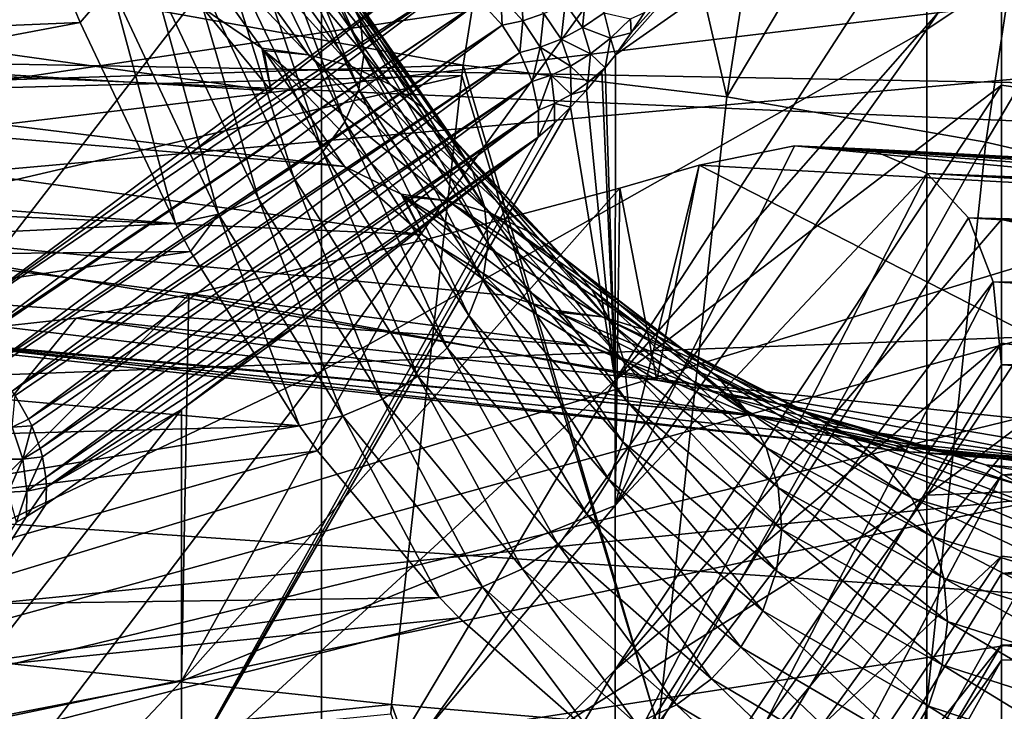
# Model space of a CAD drawing. Header units: metres. Extents: x -22 to 73, y -229 to 22.
# Tile 341 of 447: x 56.92 to 59.08, y -10.06 to -8.55. Entities that reach past the tile are written whole.
import ezdxf

# ---------------------------------------------------------------- set-up
doc = ezdxf.new("R2010")
doc.units = ezdxf.units.M
doc.layers.add('solid_509500_SW0001', color=7, linetype='CONTINUOUS')

msp = doc.modelspace()

# ---------------------------------------------------------------- linework, layer by layer
at = {"layer": 'solid_509500_SW0001'}
for points in [[(58.910282, -8.570715, 80.24025), (60.120274, -7.760727, 79.083466), (60.120274, -6.780899, 79.708611)], [(58.910282, -7.488133, 80.930923), (58.910282, -8.570715, 80.24025), (60.120274, -6.780899, 79.708611)], [(57.584846, -6.907725, 82.705391), (56.153522, -7.375408, 83.797386), (56.153522, -8.720658, 83.096497)], [(57.584846, -8.14331, 82.058868), (57.584846, -6.907725, 82.705391), (56.153522, -8.720658, 83.096497)], [(53.799999, -7.720878, 48.47084), (69.199005, -7.179196, 48.265282), (69.200699, -8.872087, 48.966187)], [(53.799999, -7.915261, 87.451187), (57.895058, -8.648599, 87.136398), (58.125004, -7.21061, 87.723267)], [(58.472248, -8.717818, 87.146271), (58.125004, -7.21061, 87.723267), (57.895058, -8.648599, 87.136398)], [(58.472248, -8.717818, 87.146271), (58.692955, -7.298367, 87.730255), (58.125004, -7.21061, 87.723267)], [(61.099998, -7.264851, 50.552021), (53.599998, -7.500044, 49.028721), (53.599998, -9.170897, 49.777634)], [(61.099998, -8.052971, 50.90147), (61.099998, -7.264851, 50.552021), (53.599998, -9.170897, 49.777634)], [(58.472248, -8.717818, 87.146271), (59.252197, -7.410018, 87.80619), (58.692955, -7.298367, 87.730255)], [(58.472248, -8.717818, 87.146271), (59.039772, -8.817035, 87.224396), (59.252197, -7.410018, 87.80619)], [(59.039772, -8.817035, 87.224396), (59.793015, -7.543666, 87.949852), (59.252197, -7.410018, 87.80619)], [(57.584846, -9.318901, 81.308769), (58.910282, -8.570715, 80.24025), (58.910282, -7.488133, 80.930923)], [(57.584846, -8.14331, 82.058868), (57.584846, -9.318901, 81.308769), (58.910282, -7.488133, 80.930923)], [(59.039772, -8.817035, 87.224396), (59.588192, -8.944372, 87.369507), (59.793015, -7.543666, 87.949852)], [(58.228367, -8.625698, 76.14402), (59.074009, -7.674044, 75.198227), (59.074009, -8.035176, 74.79274)], [(58.228367, -8.625698, 76.14402), (58.262909, -8.577655, 76.121162), (59.074009, -7.674044, 75.198227)], [(58.262909, -8.577655, 76.121162), (58.292027, -8.533544, 76.105309), (59.074009, -7.674044, 75.198227)], [(53.799999, -8.589276, 48.836903), (53.799999, -7.720878, 48.47084), (69.200699, -8.872087, 48.966187)], [(58.910282, -9.589998, 79.459175), (60.120274, -7.760727, 79.083466), (58.910282, -8.570715, 80.24025)], [(60.120274, -8.683291, 78.376541), (60.120274, -7.760727, 79.083466), (58.910282, -9.589998, 79.459175)], [(53.799999, -7.915261, 87.451187), (53.799999, -8.779965, 87.076485), (57.895058, -8.648599, 87.136398)], [(55.318058, -8.627149, 52.071259), (56.854187, -7.997841, 51.917912), (57.030548, -8.49327, 52.35384)], [(59.599998, -8.792096, 85.068657), (53.599998, -8.529335, 86.531334), (59.599998, -8.014649, 85.44722)], [(57.40921, -8.025231, 52.84), (57.643471, -8.480252, 53.32473), (57.670143, -8.552372, 53.263714)], [(57.435883, -8.090736, 52.771931), (57.40921, -8.025231, 52.84), (57.670143, -8.552372, 53.263714)], [(58.227604, -9.338469, 75.317596), (59.074009, -8.035176, 74.79274), (59.074009, -8.375081, 74.368942)], [(58.227604, -9.338469, 75.317596), (58.228367, -8.625698, 76.14402), (59.074009, -8.035176, 74.79274)], [(61.082256, -8.276691, 51.004692), (61.099998, -8.052971, 50.90147), (53.599998, -9.170897, 49.777634)], [(57.435883, -8.090736, 52.771931), (57.670143, -8.552372, 53.263714), (57.677845, -8.627079, 53.200504)], [(57.443584, -8.158592, 52.70142), (57.435883, -8.090736, 52.771931), (57.677845, -8.627079, 53.200504)], [(57.584846, -8.14331, 82.058868), (56.153522, -8.720658, 83.096497), (56.153522, -9.999892, 82.281326)], [(57.584846, -8.14331, 82.058868), (56.153522, -9.999892, 82.281326), (57.584846, -9.318901, 81.308769)], [(57.432018, -8.226184, 52.63118), (57.443584, -8.158592, 52.70142), (57.666279, -8.701495, 53.137543)], [(57.443584, -8.158592, 52.70142), (57.677845, -8.627079, 53.200504), (57.666279, -8.701495, 53.137543)], [(57.40163, -8.290906, 52.563927), (57.432018, -8.226184, 52.63118), (57.635891, -8.772753, 53.077255)], [(57.432018, -8.226184, 52.63118), (57.666279, -8.701495, 53.137543), (57.635891, -8.772753, 53.077255)], [(57.454273, -8.61163, 54.021378), (57.186672, -8.237878, 53.529797), (57.325085, -8.524158, 53.898098)], [(57.556065, -8.626207, 54.022663), (57.186672, -8.237878, 53.529797), (57.454273, -8.61163, 54.021378)], [(57.284176, -8.246535, 53.522472), (57.186672, -8.237878, 53.529797), (57.556065, -8.626207, 54.022663)], [(57.284176, -8.246535, 53.522472), (57.556065, -8.626207, 54.022663), (57.649475, -8.651185, 54.005741)], [(57.377586, -8.269568, 53.502983), (57.284176, -8.246535, 53.522472), (57.649475, -8.651185, 54.005741)], [(61.027393, -8.507311, 51.106663), (61.082256, -8.276691, 51.004692), (53.599998, -9.170897, 49.777634)], [(57.377586, -8.269568, 53.502983), (57.649475, -8.651185, 54.005741), (57.735195, -8.690792, 53.978909)], [(57.463299, -8.306089, 53.472084), (57.377586, -8.269568, 53.502983), (57.735195, -8.690792, 53.978909)], [(57.353592, -8.350265, 52.502243), (57.40163, -8.290906, 52.563927), (57.587852, -8.838104, 53.021965)], [(57.40163, -8.290906, 52.563927), (57.635891, -8.772753, 53.077255), (57.587852, -8.838104, 53.021965)], [(57.463299, -8.306089, 53.472084), (57.735195, -8.690792, 53.978909), (57.80991, -8.7435, 53.943203)], [(57.538017, -8.354692, 53.430965), (57.463299, -8.306089, 53.472084), (57.80991, -8.7435, 53.943203)], [(57.474827, -8.705033, 54.165241), (54.911007, -8.347363, 54.770744), (55.098606, -8.559717, 55.110828)], [(57.325085, -8.524158, 53.898098), (54.911007, -8.347363, 54.770744), (57.474827, -8.705033, 54.165241)], [(57.289753, -8.40197, 52.448513), (57.353592, -8.350265, 52.502243), (57.524014, -8.895031, 52.973801)], [(57.353592, -8.350265, 52.502243), (57.587852, -8.838104, 53.021965), (57.524014, -8.895031, 52.973801)], [(57.538017, -8.354692, 53.430965), (57.80991, -8.7435, 53.943203), (57.87075, -8.807277, 53.899994)], [(57.598854, -8.413502, 53.381207), (57.538017, -8.354692, 53.430965), (57.87075, -8.807277, 53.899994)], [(58.227604, -9.338469, 75.317596), (59.074009, -8.375081, 74.368942), (59.074009, -8.692601, 73.928246)], [(62.021458, -9.113147, 73.561508), (59.074009, -8.692601, 73.928246), (59.074009, -8.375081, 74.368942)], [(62.021458, -8.49302, 74.469032), (62.021458, -9.113147, 73.561508), (59.074009, -8.375081, 74.368942)], [(57.819645, -8.434435, 76.360321), (51.299999, -9.094815, 77.501846), (51.299999, -8.406488, 76.518814)], [(57.212578, -8.444032, 52.404804), (57.289753, -8.40197, 52.448513), (57.446838, -8.941339, 52.93462)], [(57.289753, -8.40197, 52.448513), (57.524014, -8.895031, 52.973801), (57.446838, -8.941339, 52.93462)], [(57.598854, -8.413502, 53.381207), (57.87075, -8.807277, 53.899994), (57.915367, -8.879666, 53.850952)], [(57.643471, -8.480252, 53.32473), (57.598854, -8.413502, 53.381207), (57.915367, -8.879666, 53.850952)], [(56.75663, -9.227467, 77.525238), (51.299999, -9.094815, 77.501846), (57.819645, -8.434435, 76.360321)], [(57.303242, -8.837704, 76.951965), (56.75663, -9.227467, 77.525238), (57.819645, -8.434435, 76.360321)], [(57.125038, -8.474827, 52.372803), (57.212578, -8.444032, 52.404804), (57.359299, -8.975245, 52.905933)], [(57.212578, -8.444032, 52.404804), (57.446838, -8.941339, 52.93462), (57.359299, -8.975245, 52.905933)], [(57.877663, -8.465177, 76.387749), (57.303242, -8.837704, 76.951965), (57.819645, -8.434435, 76.360321)], [(57.877663, -8.465177, 76.387749), (56.75663, -9.227467, 77.525238), (57.303242, -8.837704, 76.951965)], [(57.877663, -8.465177, 76.387749), (56.811291, -9.261147, 77.556801), (56.75663, -9.227467, 77.525238)], [(57.877663, -8.465177, 76.387749), (57.932457, -8.508327, 76.404015), (56.811291, -9.261147, 77.556801)], [(55.318058, -8.627149, 52.071259), (57.030548, -8.49327, 52.35384), (57.05619, -8.555462, 52.414406)], [(57.05619, -8.555462, 52.414406), (57.030548, -8.49327, 52.35384), (57.125038, -8.474827, 52.372803)], [(57.05619, -8.555462, 52.414406), (57.125038, -8.474827, 52.372803), (57.264851, -8.99559, 52.889027)], [(57.125038, -8.474827, 52.372803), (57.359299, -8.975245, 52.905933), (57.264851, -8.99559, 52.889027)], [(57.643471, -8.480252, 53.32473), (57.915367, -8.879666, 53.850952), (57.942039, -8.957877, 53.797966)], [(57.670143, -8.552372, 53.263714), (57.643471, -8.480252, 53.32473), (57.942039, -8.957877, 53.797966)], [(57.977837, -8.498, 76.37323), (58.023865, -8.483279, 76.343384), (58.025639, -8.551262, 76.370491)], [(58.023865, -8.483279, 76.343384), (58.071671, -8.535717, 76.333672), (58.025639, -8.551262, 76.370491)], [(58.11816, -8.514385, 76.298294), (58.164646, -8.486974, 76.265213), (58.15667, -8.566306, 76.267456)], [(58.164646, -8.486974, 76.265213), (58.203587, -8.533735, 76.22744), (58.15667, -8.566306, 76.267456)], [(61.027393, -8.507311, 51.106663), (53.599998, -9.170897, 49.777634), (53.599998, -10.767056, 50.67284)], [(60.930069, -8.750944, 51.209621), (61.027393, -8.507311, 51.106663), (53.599998, -10.767056, 50.67284)], [(57.932457, -8.508327, 76.404015), (56.813992, -9.263192, 77.558105), (56.811291, -9.261147, 77.556801)], [(57.932457, -8.508327, 76.404015), (56.862545, -9.306887, 77.576782), (56.813992, -9.263192, 77.558105)], [(57.932457, -8.508327, 76.404015), (57.980526, -8.56127, 76.40799), (56.862545, -9.306887, 77.576782)], [(57.977837, -8.498, 76.37323), (57.980526, -8.56127, 76.40799), (57.932457, -8.508327, 76.404015)], [(57.977837, -8.498, 76.37323), (58.025639, -8.551262, 76.370491), (57.980526, -8.56127, 76.40799)], [(58.071671, -8.535717, 76.333672), (58.11816, -8.514385, 76.298294), (58.109978, -8.591466, 76.310135)], [(58.11816, -8.514385, 76.298294), (58.15667, -8.566306, 76.267456), (58.109978, -8.591466, 76.310135)], [(59.599998, -9.552241, 84.655167), (53.599998, -10.155849, 85.692337), (53.599998, -8.529335, 86.531334)], [(59.599998, -9.552241, 84.655167), (53.599998, -8.529335, 86.531334), (59.599998, -8.792096, 85.068657)], [(57.454273, -8.61163, 54.021378), (57.325085, -8.524158, 53.898098), (57.474827, -8.705033, 54.165241)], [(58.025639, -8.551262, 76.370491), (58.071671, -8.535717, 76.333672), (58.06398, -8.609586, 76.354446)], [(58.071671, -8.535717, 76.333672), (58.109978, -8.591466, 76.310135), (58.06398, -8.609586, 76.354446)], [(58.217766, -8.589176, 76.189995), (58.15667, -8.566306, 76.267456), (58.203587, -8.533735, 76.22744)], [(58.261784, -8.546886, 76.14949), (58.217766, -8.589176, 76.189995), (58.203587, -8.533735, 76.22744)], [(58.261784, -8.546886, 76.14949), (58.292027, -8.533544, 76.105309), (58.262909, -8.577655, 76.121162)], [(55.464962, -8.855129, 52.307579), (55.318058, -8.627149, 52.071259), (57.05619, -8.555462, 52.414406)], [(55.464962, -8.855129, 52.307579), (57.05619, -8.555462, 52.414406), (57.264851, -8.99559, 52.889027)], [(57.670143, -8.552372, 53.263714), (57.942039, -8.957877, 53.797966), (57.949741, -9.038895, 53.743076)], [(57.677845, -8.627079, 53.200504), (57.670143, -8.552372, 53.263714), (57.949741, -9.038895, 53.743076)], [(58.025639, -8.551262, 76.370491), (58.019127, -8.620987, 76.399445), (57.980526, -8.56127, 76.40799)], [(58.025639, -8.551262, 76.370491), (58.06398, -8.609586, 76.354446), (58.019127, -8.620987, 76.399445)], [(58.261784, -8.546886, 76.14949), (58.262909, -8.577655, 76.121162), (58.217766, -8.589176, 76.189995)], [(57.634872, -8.870577, 54.442616), (55.098606, -8.559717, 55.110828), (55.208389, -8.666336, 55.304935)], [(57.474827, -8.705033, 54.165241), (55.098606, -8.559717, 55.110828), (57.634872, -8.870577, 54.442616)], [(57.980526, -8.56127, 76.40799), (56.867832, -9.312531, 77.578217), (56.862545, -9.306887, 77.576782)], [(57.980526, -8.56127, 76.40799), (56.907478, -9.362082, 77.584053), (56.867832, -9.312531, 77.578217)], [(57.980526, -8.56127, 76.40799), (58.019127, -8.620987, 76.399445), (56.907478, -9.362082, 77.584053)], [(57.584846, -10.42584, 80.460625), (58.910282, -8.570715, 80.24025), (57.584846, -9.318901, 81.308769)], [(58.910282, -9.589998, 79.459175), (58.910282, -8.570715, 80.24025), (57.584846, -10.42584, 80.460625)], [(58.173828, -8.623729, 76.234222), (58.109978, -8.591466, 76.310135), (58.15667, -8.566306, 76.267456)], [(58.217766, -8.589176, 76.189995), (58.173828, -8.623729, 76.234222), (58.15667, -8.566306, 76.267456)], [(58.217766, -8.589176, 76.189995), (58.262909, -8.577655, 76.121162), (58.228367, -8.625698, 76.14402)], [(53.799999, -9.440376, 49.241554), (53.799999, -8.589276, 48.836903), (69.200699, -8.872087, 48.966187)], [(58.13031, -8.650847, 76.281067), (58.06398, -8.609586, 76.354446), (58.109978, -8.591466, 76.310135)], [(58.173828, -8.623729, 76.234222), (58.13031, -8.650847, 76.281067), (58.109978, -8.591466, 76.310135)], [(58.217766, -8.589176, 76.189995), (58.205799, -8.654838, 76.161072), (58.173828, -8.623729, 76.234222)], [(58.217766, -8.589176, 76.189995), (58.228367, -8.625698, 76.14402), (58.205799, -8.654838, 76.161072)], [(58.019127, -8.620987, 76.399445), (56.914246, -9.372112, 77.583984), (56.907478, -9.362082, 77.584053)], [(58.019127, -8.620987, 76.399445), (56.943535, -9.423596, 77.578194), (56.914246, -9.372112, 77.583984)], [(58.019127, -8.620987, 76.399445), (58.046059, -8.684076, 76.37886), (56.943535, -9.423596, 77.578194)], [(57.458561, -8.616819, 54.029026), (57.454273, -8.61163, 54.021378), (57.474827, -8.705033, 54.165241)], [(57.556065, -8.626207, 54.022663), (57.454273, -8.61163, 54.021378), (57.458561, -8.616819, 54.029026)], [(57.458561, -8.616819, 54.029026), (57.474827, -8.705033, 54.165241), (57.634872, -8.870577, 54.442616)], [(57.759418, -8.930958, 54.551582), (57.458561, -8.616819, 54.029026), (57.634872, -8.870577, 54.442616)], [(57.862411, -8.945897, 54.555607), (57.458561, -8.616819, 54.029026), (57.759418, -8.930958, 54.551582)], [(57.556065, -8.626207, 54.022663), (57.458561, -8.616819, 54.029026), (57.862411, -8.945897, 54.555607)], [(58.06398, -8.609586, 76.354446), (58.046059, -8.684076, 76.37886), (58.019127, -8.620987, 76.399445)], [(58.087605, -8.670872, 76.329567), (58.046059, -8.684076, 76.37886), (58.06398, -8.609586, 76.354446)], [(58.13031, -8.650847, 76.281067), (58.087605, -8.670872, 76.329567), (58.06398, -8.609586, 76.354446)], [(58.168186, -8.686844, 76.205299), (58.13031, -8.650847, 76.281067), (58.173828, -8.623729, 76.234222)], [(58.168186, -8.686844, 76.205299), (58.173828, -8.623729, 76.234222), (58.205799, -8.654838, 76.161072)], [(57.556065, -8.626207, 54.022663), (57.862411, -8.945897, 54.555607), (57.955822, -8.972601, 54.541565)], [(57.649475, -8.651185, 54.005741), (57.556065, -8.626207, 54.022663), (57.955822, -8.972601, 54.541565)], [(57.666279, -8.701495, 53.137543), (57.677845, -8.627079, 53.200504), (57.938175, -9.119597, 53.688404)], [(57.677845, -8.627079, 53.200504), (57.949741, -9.038895, 53.743076), (57.938175, -9.119597, 53.688404)], [(58.205799, -8.654838, 76.161072), (58.228367, -8.625698, 76.14402), (58.227604, -9.338469, 75.317596)], [(53.799999, -8.779965, 87.076485), (57.891979, -8.671167, 87.126183), (57.895058, -8.648599, 87.136398)], [(57.805748, -9.020449, 54.731201), (55.208389, -8.666336, 55.304935), (55.535427, -8.919729, 55.865639)], [(57.634872, -8.870577, 54.442616), (55.208389, -8.666336, 55.304935), (57.805748, -9.020449, 54.731201)], [(57.649475, -8.651185, 54.005741), (57.955822, -8.972601, 54.541565), (58.041538, -9.014942, 54.519299)], [(57.735195, -8.690792, 53.978909), (57.649475, -8.651185, 54.005741), (58.041538, -9.014942, 54.519299)], [(58.321815, -10.098453, 86.456062), (57.895058, -8.648599, 87.136398), (57.891979, -8.671167, 87.126183)], [(58.321815, -10.098453, 86.456062), (58.472248, -8.717818, 87.146271), (57.895058, -8.648599, 87.136398)], [(58.131245, -8.712605, 76.251457), (58.087605, -8.670872, 76.329567), (58.13031, -8.650847, 76.281067)], [(58.168186, -8.686844, 76.205299), (58.131245, -8.712605, 76.251457), (58.13031, -8.650847, 76.281067)], [(58.164978, -8.703415, 76.195801), (58.199039, -8.663246, 76.166481), (58.227604, -9.338469, 75.317596)], [(58.168186, -8.686844, 76.205299), (58.199039, -8.663246, 76.166481), (58.164978, -8.703415, 76.195801)], [(58.168186, -8.686844, 76.205299), (58.205799, -8.654838, 76.161072), (58.199039, -8.663246, 76.166481)], [(58.199039, -8.663246, 76.166481), (58.205799, -8.654838, 76.161072), (58.227604, -9.338469, 75.317596)], [(53.799999, -9.626987, 86.663361), (57.738182, -10.048369, 86.439911), (57.891979, -8.671167, 87.126183)], [(53.799999, -8.779965, 87.076485), (53.799999, -9.626987, 86.663361), (57.891979, -8.671167, 87.126183)], [(58.046059, -8.684076, 76.37886), (56.950283, -9.438136, 77.575043), (56.943535, -9.423596, 77.578194)], [(58.046059, -8.684076, 76.37886), (56.968662, -9.487929, 77.559532), (56.950283, -9.438136, 77.575043)], [(58.046059, -8.684076, 76.37886), (58.059792, -8.746941, 76.34742), (56.968662, -9.487929, 77.559532)], [(58.321815, -10.098453, 86.456062), (57.891979, -8.671167, 87.126183), (57.738182, -10.048369, 86.439911)], [(58.087605, -8.670872, 76.329567), (58.059792, -8.746941, 76.34742), (58.046059, -8.684076, 76.37886)], [(58.095043, -8.732585, 76.299026), (58.059792, -8.746941, 76.34742), (58.087605, -8.670872, 76.329567)], [(58.131245, -8.712605, 76.251457), (58.095043, -8.732585, 76.299026), (58.087605, -8.670872, 76.329567)], [(58.168186, -8.686844, 76.205299), (58.164978, -8.703415, 76.195801), (58.131245, -8.712605, 76.251457)], [(60.120274, -9.541783, 77.593048), (60.120274, -8.683291, 78.376541), (58.910282, -9.589998, 79.459175)], [(57.635891, -8.772753, 53.077255), (57.666279, -8.701495, 53.137543), (57.907787, -9.196874, 53.636051)], [(57.666279, -8.701495, 53.137543), (57.938175, -9.119597, 53.688404), (57.907787, -9.196874, 53.636051)], [(57.735195, -8.690792, 53.978909), (58.041538, -9.014942, 54.519299), (58.116257, -9.07129, 54.489666)], [(57.80991, -8.7435, 53.943203), (57.735195, -8.690792, 53.978909), (58.116257, -9.07129, 54.489666)], [(58.130058, -8.740966, 76.229256), (58.164978, -8.703415, 76.195801), (58.227604, -9.338469, 75.317596)], [(58.131245, -8.712605, 76.251457), (58.164978, -8.703415, 76.195801), (58.130058, -8.740966, 76.229256)], [(58.227604, -9.972549, 74.426697), (59.074009, -8.692601, 73.928246), (59.074009, -8.986861, 73.471901)], [(58.227604, -9.972549, 74.426697), (58.227604, -9.338469, 75.317596), (59.074009, -8.692601, 73.928246)], [(62.021458, -9.113147, 73.561508), (59.074009, -8.986861, 73.471901), (59.074009, -8.692601, 73.928246)], [(58.131245, -8.712605, 76.251457), (58.130058, -8.740966, 76.229256), (58.095043, -8.732585, 76.299026)], [(58.321815, -10.098453, 86.456062), (59.039772, -8.817035, 87.224396), (58.472248, -8.717818, 87.146271)], [(60.780453, -9.014477, 51.315605), (60.930069, -8.750944, 51.209621), (53.599998, -10.767056, 50.67284)], [(58.059792, -8.746941, 76.34742), (56.973637, -9.506393, 77.551949), (56.968662, -9.487929, 77.559532)], [(58.059792, -8.746941, 76.34742), (56.981434, -9.551423, 77.529144), (56.973637, -9.506393, 77.551949)], [(58.059792, -8.746941, 76.34742), (58.059547, -8.805943, 76.306946), (56.981434, -9.551423, 77.529144)], [(58.130058, -8.740966, 76.229256), (58.227604, -9.338469, 75.317596), (57.278263, -10.212501, 76.273888)], [(58.094761, -8.775308, 76.266449), (58.130058, -8.740966, 76.229256), (57.278263, -10.212501, 76.273888)], [(57.80991, -8.7435, 53.943203), (58.116257, -9.07129, 54.489666), (58.177094, -9.139471, 54.453808)], [(57.87075, -8.807277, 53.899994), (57.80991, -8.7435, 53.943203), (58.177094, -9.139471, 54.453808)], [(58.095043, -8.732585, 76.299026), (58.094761, -8.775308, 76.266449), (58.059547, -8.805943, 76.306946)], [(58.095043, -8.732585, 76.299026), (58.059547, -8.805943, 76.306946), (58.059792, -8.746941, 76.34742)], [(58.095043, -8.732585, 76.299026), (58.130058, -8.740966, 76.229256), (58.094761, -8.775308, 76.266449)], [(57.587852, -8.838104, 53.021965), (57.635891, -8.772753, 53.077255), (57.859749, -9.267745, 53.588036)], [(57.635891, -8.772753, 53.077255), (57.907787, -9.196874, 53.636051), (57.859749, -9.267745, 53.588036)], [(58.059547, -8.805943, 76.306946), (58.094761, -8.775308, 76.266449), (57.278263, -10.212501, 76.273888)], [(56.981434, -9.551423, 77.529144), (58.059547, -8.805943, 76.306946), (56.982822, -9.572533, 77.51619)], [(56.982822, -9.572533, 77.51619), (58.059547, -8.805943, 76.306946), (57.53566, -9.215053, 76.907166)], [(58.059547, -8.805943, 76.306946), (57.278263, -10.212501, 76.273888), (57.278408, -9.402896, 77.183311)], [(57.53566, -9.215053, 76.907166), (58.059547, -8.805943, 76.306946), (57.278408, -9.402896, 77.183311)], [(57.87075, -8.807277, 53.899994), (58.177094, -9.139471, 54.453808), (58.22171, -9.21686, 54.413113)], [(57.915367, -8.879666, 53.850952), (57.87075, -8.807277, 53.899994), (58.22171, -9.21686, 54.413113)], [(58.321815, -10.098453, 86.456062), (58.895538, -10.184314, 86.538895), (59.039772, -8.817035, 87.224396)], [(58.895538, -10.184314, 86.538895), (59.588192, -8.944372, 87.369507), (59.039772, -8.817035, 87.224396)], [(57.524014, -8.895031, 52.973801), (57.587852, -8.838104, 53.021965), (57.79591, -9.329481, 53.546211)], [(57.587852, -8.838104, 53.021965), (57.859749, -9.267745, 53.588036), (57.79591, -9.329481, 53.546211)], [(58.620468, -8.825377, 60.993019), (58.411636, -8.86772, 60.536343), (58.227604, -9.613053, 61.047058)], [(58.785206, -8.8329, 61.434998), (58.620468, -8.825377, 60.993019), (58.227604, -9.613053, 61.047058)], [(58.911339, -8.885944, 61.865528), (58.785206, -8.8329, 61.434998), (58.227604, -9.613053, 61.047058)], [(58.620468, -8.825377, 60.993019), (59.898636, -8.949102, 60.523582), (58.411636, -8.86772, 60.536343)], [(58.620468, -8.825377, 60.993019), (61.392338, -9.030837, 60.510849), (59.898636, -8.949102, 60.523582)], [(61.496155, -9.002955, 60.738884), (61.392338, -9.030837, 60.510849), (58.620468, -8.825377, 60.993019)], [(61.590729, -8.988022, 60.966064), (58.620468, -8.825377, 60.993019), (58.785206, -8.8329, 61.434998)], [(61.496155, -9.002955, 60.738884), (58.620468, -8.825377, 60.993019), (61.590729, -8.988022, 60.966064)], [(61.751232, -8.995688, 61.418743), (58.785206, -8.8329, 61.434998), (58.911339, -8.885944, 61.865528)], [(61.675613, -8.985652, 61.192547), (58.785206, -8.8329, 61.434998), (61.751232, -8.995688, 61.418743)], [(61.590729, -8.988022, 60.966064), (58.785206, -8.8329, 61.434998), (61.675613, -8.985652, 61.192547)], [(55.623966, -9.073803, 52.556019), (55.464962, -8.855129, 52.307579), (57.264851, -8.99559, 52.889027)], [(53.799999, -9.440376, 49.241554), (69.200699, -8.872087, 48.966187), (69.202698, -10.497551, 49.812054)], [(57.759418, -8.930958, 54.551582), (57.634872, -8.870577, 54.442616), (57.805748, -9.020449, 54.731201)], [(57.915367, -8.879666, 53.850952), (58.22171, -9.21686, 54.413113), (58.248383, -9.300471, 54.369141)], [(57.942039, -8.957877, 53.797966), (57.915367, -8.879666, 53.850952), (58.248383, -9.300471, 54.369141)], [(58.227604, -9.613053, 61.047058), (58.411636, -8.86772, 60.536343), (58.238201, -8.918004, 60.198826)], [(58.319118, -9.338078, 57.840885), (58.238201, -8.918004, 60.198826), (58.411636, -8.86772, 60.536343)], [(59.594398, -9.473652, 57.456898), (58.319118, -9.338078, 57.840885), (58.411636, -8.86772, 60.536343)], [(59.594398, -9.473652, 57.456898), (58.411636, -8.86772, 60.536343), (59.898636, -8.949102, 60.523582)], [(57.446838, -8.941339, 52.93462), (57.524014, -8.895031, 52.973801), (57.718735, -9.379701, 53.512188)], [(57.524014, -8.895031, 52.973801), (57.79591, -9.329481, 53.546211), (57.718735, -9.379701, 53.512188)], [(58.911339, -8.885944, 61.865528), (58.227604, -9.613053, 61.047058), (58.227604, -10.212393, 61.961685)], [(59.001419, -8.982899, 62.286316), (58.911339, -8.885944, 61.865528), (58.227604, -10.212393, 61.961685)], [(61.875175, -9.052871, 61.868793), (58.911339, -8.885944, 61.865528), (59.001419, -8.982899, 62.286316)], [(61.817936, -9.018111, 61.644321), (58.911339, -8.885944, 61.865528), (61.875175, -9.052871, 61.868793)], [(61.751232, -8.995688, 61.418743), (58.911339, -8.885944, 61.865528), (61.817936, -9.018111, 61.644321)], [(58.170246, -9.263049, 55.326027), (55.535427, -8.919729, 55.865639), (55.887867, -9.103015, 56.445824)], [(57.986042, -9.152554, 55.028728), (55.535427, -8.919729, 55.865639), (58.170246, -9.263049, 55.326027)], [(57.805748, -9.020449, 54.731201), (55.535427, -8.919729, 55.865639), (57.986042, -9.152554, 55.028728)], [(57.278263, -9.997581, 59.467659), (58.238201, -8.918004, 60.198826), (57.81665, -9.029584, 59.438797)], [(57.278263, -9.997581, 59.467659), (58.227604, -9.613053, 61.047058), (58.238201, -8.918004, 60.198826)], [(58.319118, -9.338078, 57.840885), (57.81665, -9.029584, 59.438797), (58.238201, -8.918004, 60.198826)], [(57.359299, -8.975245, 52.905933), (57.446838, -8.941339, 52.93462), (57.631191, -9.41647, 53.487278)], [(57.446838, -8.941339, 52.93462), (57.718735, -9.379701, 53.512188), (57.631191, -9.41647, 53.487278)], [(57.764904, -8.93586, 54.560883), (57.759418, -8.930958, 54.551582), (57.805748, -9.020449, 54.731201)], [(57.862411, -8.945897, 54.555607), (57.759418, -8.930958, 54.551582), (57.764904, -8.93586, 54.560883)], [(57.764904, -8.93586, 54.560883), (57.805748, -9.020449, 54.731201), (57.986042, -9.152554, 55.028728)], [(58.094994, -9.185132, 55.107819), (57.764904, -8.93586, 54.560883), (57.986042, -9.152554, 55.028728)], [(58.199211, -9.199924, 55.114628), (57.764904, -8.93586, 54.560883), (58.094994, -9.185132, 55.107819)], [(57.862411, -8.945897, 54.555607), (57.764904, -8.93586, 54.560883), (58.199211, -9.199924, 55.114628)], [(57.862411, -8.945897, 54.555607), (58.199211, -9.199924, 55.114628), (58.292622, -9.228076, 55.103779)], [(57.955822, -8.972601, 54.541565), (57.862411, -8.945897, 54.555607), (58.292622, -9.228076, 55.103779)], [(58.895538, -10.184314, 86.538895), (59.449638, -10.304382, 86.687057), (59.588192, -8.944372, 87.369507)], [(57.942039, -8.957877, 53.797966), (58.248383, -9.300471, 54.369141), (58.256084, -9.387085, 54.323593)], [(57.949741, -9.038895, 53.743076), (57.942039, -8.957877, 53.797966), (58.256084, -9.387085, 54.323593)], [(57.298035, -9.056539, 52.962067), (57.264851, -8.99559, 52.889027), (57.359299, -8.975245, 52.905933)], [(57.298035, -9.056539, 52.962067), (57.359299, -8.975245, 52.905933), (57.536781, -9.438543, 53.472698)], [(57.359299, -8.975245, 52.905933), (57.631191, -9.41647, 53.487278), (57.536781, -9.438543, 53.472698)], [(57.955822, -8.972601, 54.541565), (58.292622, -9.228076, 55.103779), (58.378334, -9.272714, 55.086571)], [(58.041538, -9.014942, 54.519299), (57.955822, -8.972601, 54.541565), (58.378334, -9.272714, 55.086571)], [(59.055794, -9.12303, 62.695522), (59.001419, -8.982899, 62.286316), (58.227604, -10.212393, 61.961685)], [(58.227604, -9.972549, 74.426697), (59.074009, -8.986861, 73.471901), (59.074009, -9.257332, 73.000717)], [(61.960861, -9.156409, 62.302177), (59.001419, -8.982899, 62.286316), (59.055794, -9.12303, 62.695522)], [(61.922924, -9.099337, 62.088932), (59.001419, -8.982899, 62.286316), (61.960861, -9.156409, 62.302177)], [(61.875175, -9.052871, 61.868793), (59.001419, -8.982899, 62.286316), (61.922924, -9.099337, 62.088932)], [(62.021458, -9.636569, 72.595253), (59.074009, -9.257332, 73.000717), (59.074009, -8.986861, 73.471901)], [(62.021458, -9.113147, 73.561508), (62.021458, -9.636569, 72.595253), (59.074009, -8.986861, 73.471901)], [(55.623966, -9.073803, 52.556019), (57.264851, -8.99559, 52.889027), (57.298035, -9.056539, 52.962067)], [(60.563084, -9.305677, 51.426376), (60.780453, -9.014477, 51.315605), (53.599998, -10.767056, 50.67284)], [(57.278263, -9.997581, 59.467659), (57.81665, -9.029584, 59.438797), (57.294144, -9.15088, 58.593201)], [(58.319118, -9.338078, 57.840885), (57.294144, -9.15088, 58.593201), (57.81665, -9.029584, 59.438797)], [(58.041538, -9.014942, 54.519299), (58.378334, -9.272714, 55.086571), (58.453053, -9.332118, 55.063675)], [(58.116257, -9.07129, 54.489666), (58.041538, -9.014942, 54.519299), (58.453053, -9.332118, 55.063675)], [(57.938175, -9.119597, 53.688404), (57.949741, -9.038895, 53.743076), (58.244518, -9.47336, 54.278221)], [(57.949741, -9.038895, 53.743076), (58.256084, -9.387085, 54.323593), (58.244518, -9.47336, 54.278221)], [(55.794952, -9.282225, 52.816402), (55.623966, -9.073803, 52.556019), (57.298035, -9.056539, 52.962067)], [(55.794952, -9.282225, 52.816402), (57.298035, -9.056539, 52.962067), (57.536781, -9.438543, 53.472698)], [(58.116257, -9.07129, 54.489666), (58.453053, -9.332118, 55.063675), (58.513889, -9.403997, 55.035969)], [(58.177094, -9.139471, 54.453808), (58.116257, -9.07129, 54.489666), (58.513889, -9.403997, 55.035969)], [(58.526669, -9.415662, 55.886536), (55.887867, -9.103015, 56.445824), (56.233761, -9.207329, 56.995419)], [(58.170246, -9.263049, 55.326027), (55.887867, -9.103015, 56.445824), (58.526669, -9.415662, 55.886536)], [(57.907787, -9.196874, 53.636051), (57.938175, -9.119597, 53.688404), (58.21413, -9.555973, 54.234776)], [(57.938175, -9.119597, 53.688404), (58.244518, -9.47336, 54.278221), (58.21413, -9.555973, 54.234776)], [(58.177094, -9.139471, 54.453808), (58.513889, -9.403997, 55.035969), (58.558506, -9.485584, 55.00452)], [(58.22171, -9.21686, 54.413113), (58.177094, -9.139471, 54.453808), (58.558506, -9.485584, 55.00452)], [(59.055794, -9.12303, 62.695522), (58.227604, -10.724975, 62.927612), (59.074009, -9.305138, 63.08881)], [(59.055794, -9.12303, 62.695522), (58.227604, -10.212393, 61.961685), (58.227604, -10.724975, 62.927612)], [(62.00663, -9.296542, 62.70039), (59.055794, -9.12303, 62.695522), (59.074009, -9.305138, 63.08881)], [(61.960861, -9.156409, 62.302177), (59.055794, -9.12303, 62.695522), (62.00663, -9.296542, 62.70039)], [(56.23465, -10.198776, 57.908745), (57.294144, -9.15088, 58.593201), (57.047272, -9.202867, 58.223862)], [(57.278263, -9.997581, 59.467659), (57.294144, -9.15088, 58.593201), (56.23465, -10.198776, 57.908745)], [(58.319118, -9.338078, 57.840885), (57.047272, -9.202867, 58.223862), (57.294144, -9.15088, 58.593201)], [(58.094994, -9.185132, 55.107819), (57.986042, -9.152554, 55.028728), (58.170246, -9.263049, 55.326027)], [(56.649246, -9.24625, 57.633316), (56.23465, -10.198776, 57.908745), (57.047272, -9.202867, 58.223862)], [(59.230522, -9.515055, 56.934498), (56.649246, -9.24625, 57.633316), (57.047272, -9.202867, 58.223862)], [(59.230522, -9.515055, 56.934498), (57.047272, -9.202867, 58.223862), (58.319118, -9.338078, 57.840885)], [(57.859749, -9.267745, 53.588036), (57.907787, -9.196874, 53.636051), (58.166092, -9.631739, 54.194931)], [(57.907787, -9.196874, 53.636051), (58.21413, -9.555973, 54.234776), (58.166092, -9.631739, 54.194931)], [(58.101696, -9.189338, 55.11869), (58.094994, -9.185132, 55.107819), (58.170246, -9.263049, 55.326027)], [(58.199211, -9.199924, 55.114628), (58.094994, -9.185132, 55.107819), (58.101696, -9.189338, 55.11869)], [(58.457226, -9.369828, 55.684059), (58.101696, -9.189338, 55.11869), (58.170246, -9.263049, 55.326027)], [(58.561954, -9.383677, 55.692558), (58.101696, -9.189338, 55.11869), (58.457226, -9.369828, 55.684059)], [(58.199211, -9.199924, 55.114628), (58.101696, -9.189338, 55.11869), (58.561954, -9.383677, 55.692558)], [(58.199211, -9.199924, 55.114628), (58.561954, -9.383677, 55.692558), (58.655365, -9.412933, 55.685192)], [(58.292622, -9.228076, 55.103779), (58.199211, -9.199924, 55.114628), (58.655365, -9.412933, 55.685192)], [(58.526669, -9.415662, 55.886536), (56.233761, -9.207329, 56.995419), (56.261051, -9.212669, 57.038029)], [(58.871922, -9.495269, 56.409794), (56.261051, -9.212669, 57.038029), (56.649246, -9.24625, 57.633316)], [(58.526669, -9.415662, 55.886536), (56.261051, -9.212669, 57.038029), (58.871922, -9.495269, 56.409794)], [(56.982822, -9.572533, 77.51619), (57.53566, -9.215053, 76.907166), (57.278408, -9.402896, 77.183311)], [(58.22171, -9.21686, 54.413113), (58.558506, -9.485584, 55.00452), (58.585178, -9.573731, 54.970543)], [(58.248383, -9.300471, 54.369141), (58.22171, -9.21686, 54.413113), (58.585178, -9.573731, 54.970543)], [(58.871922, -9.495269, 56.409794), (56.649246, -9.24625, 57.633316), (59.230522, -9.515055, 56.934498)], [(58.292622, -9.228076, 55.103779), (58.655365, -9.412933, 55.685192), (58.741081, -9.459325, 55.673508)], [(58.378334, -9.272714, 55.086571), (58.292622, -9.228076, 55.103779), (58.741081, -9.459325, 55.673508)], [(57.79591, -9.329481, 53.546211), (57.859749, -9.267745, 53.588036), (58.102253, -9.697738, 54.160225)], [(57.859749, -9.267745, 53.588036), (58.166092, -9.631739, 54.194931), (58.102253, -9.697738, 54.160225)], [(58.457226, -9.369828, 55.684059), (58.170246, -9.263049, 55.326027), (58.526669, -9.415662, 55.886536)], [(58.227604, -10.52191, 73.481209), (59.074009, -9.257332, 73.000717), (59.074009, -9.503057, 72.516335)], [(58.227604, -10.52191, 73.481209), (58.227604, -9.972549, 74.426697), (59.074009, -9.257332, 73.000717)], [(62.021458, -9.636569, 72.595253), (59.074009, -9.503057, 72.516335), (59.074009, -9.257332, 73.000717)], [(55.97768, -9.479308, 53.08836), (55.794952, -9.282225, 52.816402), (57.536781, -9.438543, 53.472698)], [(58.378334, -9.272714, 55.086571), (58.741081, -9.459325, 55.673508), (58.815796, -9.521061, 55.657963)], [(58.453053, -9.332118, 55.063675), (58.378334, -9.272714, 55.086571), (58.815796, -9.521061, 55.657963)], [(60.228394, -9.7418, 51.601006), (60.563084, -9.305677, 51.426376), (53.599998, -10.767056, 50.67284)], [(58.227604, -10.724975, 62.927612), (59.074009, -9.546131, 63.575436), (59.074009, -9.305138, 63.08881)], [(58.248383, -9.300471, 54.369141), (58.585178, -9.573731, 54.970543), (58.59288, -9.665042, 54.935349)], [(58.256084, -9.387085, 54.323593), (58.248383, -9.300471, 54.369141), (58.59288, -9.665042, 54.935349)], [(62.00663, -9.296542, 62.70039), (59.074009, -9.305138, 63.08881), (60.542709, -9.382145, 63.069847)], [(60.542709, -9.382145, 63.069847), (59.074009, -9.305138, 63.08881), (59.074009, -9.546131, 63.575436)], [(56.153522, -11.203424, 81.358047), (57.584846, -9.318901, 81.308769), (56.153522, -9.999892, 82.281326)], [(57.584846, -10.42584, 80.460625), (57.584846, -9.318901, 81.308769), (56.153522, -11.203424, 81.358047)], [(57.718735, -9.379701, 53.512188), (57.79591, -9.329481, 53.546211), (58.025078, -9.751426, 54.131989)], [(57.79591, -9.329481, 53.546211), (58.102253, -9.697738, 54.160225), (58.025078, -9.751426, 54.131989)], [(58.453053, -9.332118, 55.063675), (58.815796, -9.521061, 55.657963), (58.876637, -9.595764, 55.639149)], [(58.513889, -9.403997, 55.035969), (58.453053, -9.332118, 55.063675), (58.876637, -9.595764, 55.639149)], [(57.278263, -10.933038, 75.29528), (58.227604, -9.338469, 75.317596), (58.227604, -9.972549, 74.426697)], [(57.278263, -10.212501, 76.273888), (58.227604, -9.338469, 75.317596), (57.278263, -10.933038, 75.29528)], [(59.230522, -9.515055, 56.934498), (58.319118, -9.338078, 57.840885), (59.594398, -9.473652, 57.456898)], [(56.914246, -9.372112, 77.583984), (56.943535, -9.423596, 77.578194), (56.907188, -9.441294, 77.615082)], [(58.464443, -9.372678, 55.695316), (58.457226, -9.369828, 55.684059), (58.526669, -9.415662, 55.886536)], [(58.561954, -9.383677, 55.692558), (58.457226, -9.369828, 55.684059), (58.464443, -9.372678, 55.695316)], [(58.647041, -9.434901, 55.977634), (58.464443, -9.372678, 55.695316), (58.526669, -9.415662, 55.886536)], [(58.945339, -9.493731, 56.281269), (58.464443, -9.372678, 55.695316), (58.647041, -9.434901, 55.977634)], [(58.561954, -9.383677, 55.692558), (58.464443, -9.372678, 55.695316), (58.945339, -9.493731, 56.281269)], [(57.631191, -9.41647, 53.487278), (57.718735, -9.379701, 53.512188), (57.937534, -9.790733, 54.111317)], [(57.718735, -9.379701, 53.512188), (58.025078, -9.751426, 54.131989), (57.937534, -9.790733, 54.111317)], [(58.244518, -9.47336, 54.278221), (58.256084, -9.387085, 54.323593), (58.581314, -9.755997, 54.900288)], [(58.256084, -9.387085, 54.323593), (58.59288, -9.665042, 54.935349), (58.581314, -9.755997, 54.900288)], [(58.561954, -9.383677, 55.692558), (58.945339, -9.493731, 56.281269), (59.038754, -9.523676, 56.277592)], [(58.655365, -9.412933, 55.685192), (58.561954, -9.383677, 55.692558), (59.038754, -9.523676, 56.277592)], [(62.021458, -9.459704, 63.05088), (60.542709, -9.382145, 63.069847), (59.074009, -9.546131, 63.575436)], [(57.278408, -9.402896, 77.183311), (57.278263, -10.212501, 76.273888), (56.23465, -10.741016, 77.512047)], [(56.981125, -9.610467, 77.488747), (57.278408, -9.402896, 77.183311), (56.23465, -10.741016, 77.512047)], [(56.982822, -9.572533, 77.51619), (57.278408, -9.402896, 77.183311), (56.981125, -9.610467, 77.488747)], [(57.576187, -9.493319, 53.554859), (57.536781, -9.438543, 53.472698), (57.631191, -9.41647, 53.487278)], [(57.576187, -9.493319, 53.554859), (57.631191, -9.41647, 53.487278), (57.843174, -9.814323, 54.099342)], [(57.631191, -9.41647, 53.487278), (57.937534, -9.790733, 54.111317), (57.843174, -9.814323, 54.099342)], [(58.513889, -9.403997, 55.035969), (58.876637, -9.595764, 55.639149), (58.921253, -9.680553, 55.617798)], [(58.558506, -9.485584, 55.00452), (58.513889, -9.403997, 55.035969), (58.921253, -9.680553, 55.617798)], [(58.647041, -9.434901, 55.977634), (58.526669, -9.415662, 55.886536), (58.871922, -9.495269, 56.409794)], [(58.655365, -9.412933, 55.685192), (59.038754, -9.523676, 56.277592), (59.12447, -9.571159, 56.271759)], [(58.741081, -9.459325, 55.673508), (58.655365, -9.412933, 55.685192), (59.12447, -9.571159, 56.271759)], [(53.799999, -10.272465, 49.683983), (53.799999, -9.440376, 49.241554), (69.202698, -10.497551, 49.812054)], [(56.17168, -9.663869, 53.371265), (55.97768, -9.479308, 53.08836), (57.536781, -9.438543, 53.472698)], [(56.17168, -9.663869, 53.371265), (57.536781, -9.438543, 53.472698), (57.576187, -9.493319, 53.554859)], [(56.907188, -9.441294, 77.615082), (56.930634, -9.51162, 77.599518), (56.889484, -9.511128, 77.646561)], [(56.943535, -9.423596, 77.578194), (56.950283, -9.438136, 77.575043), (56.907188, -9.441294, 77.615082)], [(56.907188, -9.441294, 77.615082), (56.950283, -9.438136, 77.575043), (56.930634, -9.51162, 77.599518)], [(56.950283, -9.438136, 77.575043), (56.968662, -9.487929, 77.559532), (56.930634, -9.51162, 77.599518)], [(58.841599, -9.481313, 56.273258), (58.647041, -9.434901, 55.977634), (58.871922, -9.495269, 56.409794)], [(58.945339, -9.493731, 56.281269), (58.647041, -9.434901, 55.977634), (58.841599, -9.481313, 56.273258)], [(58.741081, -9.459325, 55.673508), (59.12447, -9.571159, 56.271759), (59.199184, -9.634349, 56.264)], [(58.815796, -9.521061, 55.657963), (58.741081, -9.459325, 55.673508), (59.199184, -9.634349, 56.264)], [(62.021458, -9.459704, 63.05088), (59.074009, -9.546131, 63.575436), (59.074009, -9.761825, 64.074165)], [(62.021458, -9.918457, 64.049812), (62.021458, -9.459704, 63.05088), (59.074009, -9.761825, 64.074165)], [(58.21413, -9.555973, 54.234776), (58.244518, -9.47336, 54.278221), (58.550926, -9.843091, 54.866718)], [(58.244518, -9.47336, 54.278221), (58.581314, -9.755997, 54.900288), (58.550926, -9.843091, 54.866718)], [(58.558506, -9.485584, 55.00452), (58.921253, -9.680553, 55.617798), (58.947926, -9.772162, 55.59473)], [(58.585178, -9.573731, 54.970543), (58.558506, -9.485584, 55.00452), (58.947926, -9.772162, 55.59473)], [(58.847832, -9.482475, 56.282642), (58.841599, -9.481313, 56.273258), (58.871922, -9.495269, 56.409794)], [(58.945339, -9.493731, 56.281269), (58.841599, -9.481313, 56.273258), (58.847832, -9.482475, 56.282642)], [(59.040031, -9.508755, 56.56963), (58.847832, -9.482475, 56.282642), (58.871922, -9.495269, 56.409794)], [(59.343086, -9.528257, 56.871513), (58.847832, -9.482475, 56.282642), (59.040031, -9.508755, 56.56963)], [(58.945339, -9.493731, 56.281269), (58.847832, -9.482475, 56.282642), (59.343086, -9.528257, 56.871513)], [(56.376324, -9.834755, 53.664295), (56.17168, -9.663869, 53.371265), (57.576187, -9.493319, 53.554859)], [(56.376324, -9.834755, 53.664295), (57.576187, -9.493319, 53.554859), (57.843174, -9.814323, 54.099342)], [(56.968662, -9.487929, 77.559532), (56.973637, -9.506393, 77.551949), (56.930634, -9.51162, 77.599518)], [(56.930634, -9.51162, 77.599518), (56.973637, -9.506393, 77.551949), (56.939774, -9.581305, 77.571266)], [(56.973637, -9.506393, 77.551949), (56.981434, -9.551423, 77.529144), (56.939774, -9.581305, 77.571266)], [(58.227604, -10.52191, 73.481209), (59.074009, -9.503057, 72.516335), (59.074009, -9.723399, 72.020065)], [(59.040031, -9.508755, 56.56963), (58.871922, -9.495269, 56.409794), (59.230522, -9.515055, 56.934498)], [(58.945339, -9.493731, 56.281269), (59.343086, -9.528257, 56.871513), (59.436497, -9.558427, 56.871704)], [(59.038754, -9.523676, 56.277592), (58.945339, -9.493731, 56.281269), (59.436497, -9.558427, 56.871704)], [(62.021458, -10.05804, 71.579887), (59.074009, -9.723399, 72.020065), (59.074009, -9.503057, 72.516335)], [(62.021458, -9.636569, 72.595253), (62.021458, -10.05804, 71.579887), (59.074009, -9.503057, 72.516335)], [(56.889484, -9.511128, 77.646561), (56.930634, -9.51162, 77.599518), (56.898655, -9.583508, 77.62619)], [(56.930634, -9.51162, 77.599518), (56.939774, -9.581305, 77.571266), (56.898655, -9.583508, 77.62619)], [(58.815796, -9.521061, 55.657963), (59.199184, -9.634349, 56.264), (59.260025, -9.71081, 56.254612)], [(58.876637, -9.595764, 55.639149), (58.815796, -9.521061, 55.657963), (59.260025, -9.71081, 56.254612)], [(59.038754, -9.523676, 56.277592), (59.436497, -9.558427, 56.871704), (59.522213, -9.606265, 56.872009)], [(59.12447, -9.571159, 56.271759), (59.038754, -9.523676, 56.277592), (59.522213, -9.606265, 56.872009)], [(59.241718, -9.516951, 56.865814), (59.040031, -9.508755, 56.56963), (59.230522, -9.515055, 56.934498)], [(59.343086, -9.528257, 56.871513), (59.040031, -9.508755, 56.56963), (59.241718, -9.516951, 56.865814)], [(58.227604, -11.146445, 63.93663), (59.074009, -9.761825, 64.074165), (59.074009, -9.546131, 63.575436)], [(58.227604, -10.724975, 62.927612), (58.227604, -11.146445, 63.93663), (59.074009, -9.546131, 63.575436)], [(60.120274, -9.541783, 77.593048), (58.910282, -9.589998, 79.459175), (58.910282, -10.538456, 78.593475)], [(60.120274, -10.329866, 76.738762), (60.120274, -9.541783, 77.593048), (58.910282, -10.538456, 78.593475)], [(59.599998, -10.293185, 84.207726), (53.599998, -10.155849, 85.692337), (59.599998, -9.552241, 84.655167)], [(56.982822, -9.572533, 77.51619), (56.981125, -9.610467, 77.488747), (56.938908, -9.637221, 77.532959)], [(56.939774, -9.581305, 77.571266), (56.982822, -9.572533, 77.51619), (56.938908, -9.637221, 77.532959)], [(56.981434, -9.551423, 77.529144), (56.982822, -9.572533, 77.51619), (56.939774, -9.581305, 77.571266)], [(58.166092, -9.631739, 54.194931), (58.21413, -9.555973, 54.234776), (58.502888, -9.922967, 54.83593)], [(58.21413, -9.555973, 54.234776), (58.550926, -9.843091, 54.866718), (58.502888, -9.922967, 54.83593)], [(56.898655, -9.583508, 77.62619), (56.939774, -9.581305, 77.571266), (56.917286, -9.649313, 77.557053)], [(56.939774, -9.581305, 77.571266), (56.938908, -9.637221, 77.532959), (56.917286, -9.649313, 77.557053)], [(58.910282, -9.589998, 79.459175), (57.584846, -10.42584, 80.460625), (57.584846, -11.455971, 79.520676)], [(58.910282, -10.538456, 78.593475), (58.910282, -9.589998, 79.459175), (57.584846, -11.455971, 79.520676)], [(58.585178, -9.573731, 54.970543), (58.947926, -9.772162, 55.59473), (58.955627, -9.867059, 55.570831)], [(58.59288, -9.665042, 54.935349), (58.585178, -9.573731, 54.970543), (58.955627, -9.867059, 55.570831)], [(56.938908, -9.637221, 77.532959), (56.981125, -9.610467, 77.488747), (56.23465, -10.741016, 77.512047)], [(57.278263, -10.742907, 60.427525), (58.227604, -10.212393, 61.961685), (58.227604, -9.613053, 61.047058)], [(57.278263, -10.742907, 60.427525), (58.227604, -9.613053, 61.047058), (57.278263, -9.997581, 59.467659)], [(58.876637, -9.595764, 55.639149), (59.260025, -9.71081, 56.254612), (59.304642, -9.797595, 56.243954)], [(58.921253, -9.680553, 55.617798), (58.876637, -9.595764, 55.639149), (59.304642, -9.797595, 56.243954)], [(53.799999, -9.626987, 86.663361), (53.799999, -10.454622, 86.212654), (57.738182, -10.048369, 86.439911)], [(56.917286, -9.649313, 77.557053), (56.938908, -9.637221, 77.532959), (56.23465, -10.741016, 77.512047)], [(58.102253, -9.697738, 54.160225), (58.166092, -9.631739, 54.194931), (58.439049, -9.992545, 54.809109)], [(58.166092, -9.631739, 54.194931), (58.502888, -9.922967, 54.83593), (58.439049, -9.992545, 54.809109)], [(58.581314, -9.755997, 54.900288), (58.59288, -9.665042, 54.935349), (58.944061, -9.961586, 55.547028)], [(58.59288, -9.665042, 54.935349), (58.955627, -9.867059, 55.570831), (58.944061, -9.961586, 55.547028)], [(58.921253, -9.680553, 55.617798), (59.304642, -9.797595, 56.243954), (59.331314, -9.891359, 56.232437)], [(58.947926, -9.772162, 55.59473), (58.921253, -9.680553, 55.617798), (59.331314, -9.891359, 56.232437)], [(58.025078, -9.751426, 54.131989), (58.102253, -9.697738, 54.160225), (58.361874, -10.049146, 54.787292)], [(58.102253, -9.697738, 54.160225), (58.439049, -9.992545, 54.809109), (58.361874, -10.049146, 54.787292)], [(58.227604, -10.981883, 72.489151), (59.074009, -9.723399, 72.020065), (59.074009, -9.917953, 71.512779)], [(58.227604, -10.981883, 72.489151), (58.227604, -10.52191, 73.481209), (59.074009, -9.723399, 72.020065)], [(62.021458, -10.05804, 71.579887), (59.074009, -9.917953, 71.512779), (59.074009, -9.723399, 72.020065)], [(59.982315, -10.134657, 51.782776), (60.228394, -9.7418, 51.601006), (53.599998, -10.767056, 50.67284)], [(57.937534, -9.790733, 54.111317), (58.025078, -9.751426, 54.131989), (58.274334, -10.090586, 54.77132)], [(58.025078, -9.751426, 54.131989), (58.361874, -10.049146, 54.787292), (58.274334, -10.090586, 54.77132)], [(58.227604, -11.146445, 63.93663), (59.074009, -9.951368, 64.583031), (59.074009, -9.761825, 64.074165)], [(58.550926, -9.843091, 54.866718), (58.581314, -9.755997, 54.900288), (58.913673, -10.0521, 55.524235)], [(58.581314, -9.755997, 54.900288), (58.944061, -9.961586, 55.547028), (58.913673, -10.0521, 55.524235)], [(62.021458, -9.918457, 64.049812), (59.074009, -9.761825, 64.074165), (59.074009, -9.951368, 64.583031)], [(58.947926, -9.772162, 55.59473), (59.331314, -9.891359, 56.232437), (59.339016, -9.98849, 56.220512)], [(58.955627, -9.867059, 55.570831), (58.947926, -9.772162, 55.59473), (59.339016, -9.98849, 56.220512)], [(57.886093, -9.858621, 54.185158), (57.843174, -9.814323, 54.099342), (57.937534, -9.790733, 54.111317)], [(57.886093, -9.858621, 54.185158), (57.937534, -9.790733, 54.111317), (58.179993, -10.115408, 54.762169)], [(57.937534, -9.790733, 54.111317), (58.274334, -10.090586, 54.77132), (58.179993, -10.115408, 54.762169)], [(56.591022, -9.990879, 53.966614), (56.376324, -9.834755, 53.664295), (57.843174, -9.814323, 54.099342)], [(56.591022, -9.990879, 53.966614), (57.843174, -9.814323, 54.099342), (57.886093, -9.858621, 54.185158)], [(58.502888, -9.922967, 54.83593), (58.550926, -9.843091, 54.866718), (58.865635, -10.135112, 55.50333)], [(58.550926, -9.843091, 54.866718), (58.913673, -10.0521, 55.524235), (58.865635, -10.135112, 55.50333)], [(56.815201, -10.131252, 54.277412), (56.591022, -9.990879, 53.966614), (57.886093, -9.858621, 54.185158)], [(56.815201, -10.131252, 54.277412), (57.886093, -9.858621, 54.185158), (58.179993, -10.115408, 54.762169)], [(58.944061, -9.961586, 55.547028), (58.955627, -9.867059, 55.570831), (59.32745, -10.085241, 56.20863)], [(58.955627, -9.867059, 55.570831), (59.339016, -9.98849, 56.220512), (59.32745, -10.085241, 56.20863)], [(58.227604, -11.348561, 71.458954), (59.074009, -9.917953, 71.512779), (59.074009, -10.086006, 70.996307)], [(58.227604, -11.348561, 71.458954), (58.227604, -10.981883, 72.489151), (59.074009, -9.917953, 71.512779)], [(58.439049, -9.992545, 54.809109), (58.502888, -9.922967, 54.83593), (58.801796, -10.207423, 55.485119)], [(58.502888, -9.922967, 54.83593), (58.865635, -10.135112, 55.50333), (58.801796, -10.207423, 55.485119)], [(62.021458, -10.372778, 70.526909), (59.074009, -10.086006, 70.996307), (59.074009, -9.917953, 71.512779)], [(62.021458, -10.05804, 71.579887), (62.021458, -10.372778, 70.526909), (59.074009, -9.917953, 71.512779)], [(62.021458, -9.918457, 64.049812), (59.074009, -9.951368, 64.583031), (59.074009, -10.114411, 65.101021)], [(62.021458, -10.271955, 65.090233), (62.021458, -9.918457, 64.049812), (59.074009, -10.114411, 65.101021)], [(58.227604, -11.473222, 64.980171), (59.074009, -10.114411, 65.101021), (59.074009, -9.951368, 64.583031)], [(58.227604, -11.146445, 63.93663), (58.227604, -11.473222, 64.980171), (59.074009, -9.951368, 64.583031)], [(57.278263, -11.560108, 74.254303), (58.227604, -9.972549, 74.426697), (58.227604, -10.52191, 73.481209)], [(57.278263, -10.933038, 75.29528), (58.227604, -9.972549, 74.426697), (57.278263, -11.560108, 74.254303)], [(58.913673, -10.0521, 55.524235), (58.944061, -9.961586, 55.547028), (59.297062, -10.177886, 56.197254)], [(58.944061, -9.961586, 55.547028), (59.32745, -10.085241, 56.20863), (59.297062, -10.177886, 56.197254)], [(57.278263, -9.997581, 59.467659), (56.23465, -10.198776, 57.908745), (56.23465, -11.101439, 58.911186)], [(57.278263, -10.742907, 60.427525), (57.278263, -9.997581, 59.467659), (56.23465, -11.101439, 58.911186)], [(58.361874, -10.049146, 54.787292), (58.439049, -9.992545, 54.809109), (58.724617, -10.266246, 55.470306)], [(58.439049, -9.992545, 54.809109), (58.801796, -10.207423, 55.485119), (58.724617, -10.266246, 55.470306)], [(53.799999, -10.454622, 86.212654), (57.736435, -10.068774, 86.42878), (57.738182, -10.048369, 86.439911)], [(58.245811, -11.427916, 85.664047), (57.738182, -10.048369, 86.439911), (57.736435, -10.068774, 86.42878)], [(58.245811, -11.427916, 85.664047), (58.321815, -10.098453, 86.456062), (57.738182, -10.048369, 86.439911)], [(58.274334, -10.090586, 54.77132), (58.361874, -10.049146, 54.787292), (58.637077, -10.309313, 55.459461)], [(58.361874, -10.049146, 54.787292), (58.724617, -10.266246, 55.470306), (58.637077, -10.309313, 55.459461)], [(58.865635, -10.135112, 55.50333), (58.913673, -10.0521, 55.524235), (59.249023, -10.262852, 56.186817)], [(58.913673, -10.0521, 55.524235), (59.297062, -10.177886, 56.197254), (59.249023, -10.262852, 56.186817)]]:
    msp.add_3dface(points, dxfattribs=at)

doc.saveas('drawing.dxf')
